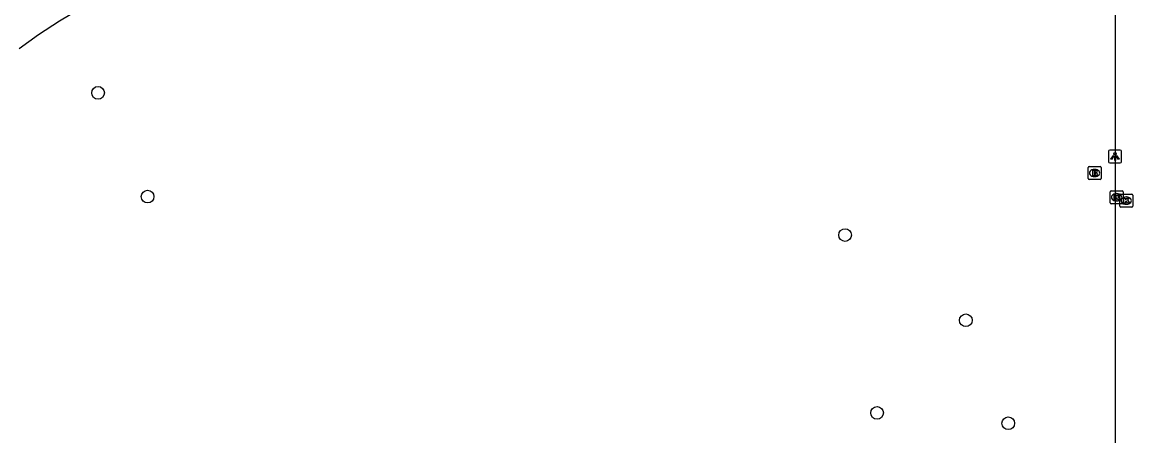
# Model space of a CAD drawing. Extents: x 161477 to 163040, y 383680 to 384868.
# Drawn here: x 162097.4 to 162183, y 384596.3 to 384628.2 of the extents above; entities that cross this region are included whole.
import ezdxf

# ---------------------------------------------------------------- set-up
doc = ezdxf.new("R2010")
doc.units = 0
for name, color, linetype in [('IMGEO_Boom', 7, 'Continuous'), ('IMGEO_Brandkraan', 7, 'Continuous'), ('IMGEO_Kolk', 7, 'Continuous'), ('IMGEO_Lichtpunt', 7, 'Continuous'), ('IMGEO_Rijbaan_lokaal_open', 7, 'Continuous'), ('IMGEO_Voetpad_gesloten', 7, 'Continuous')]:
    doc.layers.add(name, color=color, linetype=linetype)

msp = doc.modelspace()

# ---------------------------------------------------------------- linework, layer by layer
at = {"layer": 'IMGEO_Boom'}
for centre in [(162103.25, 384622.74), (162107.06, 384614.75), (162160.81, 384611.79), (162170.11, 384605.23), (162163.27, 384598.1), (162173.38, 384597.3)]:
    msp.add_circle(centre, 0.489, dxfattribs=at)
at = {"layer": 'IMGEO_Brandkraan'}
for p, q in [((162179.529, 384616.144), (162179.529, 384616.996)), ((162179.604, 384617.07), (162180.456, 384617.07)), ((162180.017, 384616.85), (162180.042, 384616.85)), ((162180.53, 384616.996), (162180.53, 384616.144)), ((162180.456, 384616.07), (162179.604, 384616.07)), ((162180.04, 384616.29), (162180.015, 384616.29))]:
    msp.add_line(p, q, dxfattribs=at)
for points in [[(162179.529, 384616.144), (162179.529, 384616.996)], [(162179.604, 384617.07), (162180.456, 384617.07)], [(162179.877, 384616.77), (162179.877, 384616.37), (162180.09, 384616.37)], [(162180.108, 384616.77), (162179.877, 384616.77)], [(162180.056, 384616.689), (162180.002, 384616.689), (162180.002, 384616.613)], [(162180.002, 384616.613), (162180.055, 384616.613)], [(162180.064, 384616.537), (162180.002, 384616.537), (162180.002, 384616.456)], [(162180.53, 384616.996), (162180.53, 384616.144)], [(162180.456, 384616.07), (162179.604, 384616.07)], [(162180.002, 384616.456), (162180.064, 384616.456)]]:
    msp.add_lwpolyline(points, dxfattribs=at)
for centre, radius, start, end in [((162179.606, 384616.994), 0.0765, 91.55205, 178.44795), ((162179.606, 384616.994), 0.0765, 91.55205, 178.44795), ((162180.057, 384616.651), 0.0379, 267.82845, 90.93552), ((162180.065, 384616.496), 0.0404, 269.87594, 90.50774), ((162180.112, 384616.625), 0.145, 59.4692, 91.53667), ((162180.137, 384616.672), 0.0922, 285.51372, 58.15012), ((162180.142, 384616.48), 0.105, 301.31148, 78.98903), ((162180.454, 384616.994), 0.0765, 1.55205, 88.44795), ((162180.454, 384616.994), 0.0765, 1.55205, 88.44795), ((162179.606, 384616.146), 0.0765, 181.55205, 268.44795), ((162179.606, 384616.146), 0.0765, 181.55205, 268.44795), ((162180.096, 384616.621), 0.251, 268.66757, 293.53466), ((162180.454, 384616.146), 0.0765, 271.55205, 358.44795), ((162180.454, 384616.146), 0.0765, 271.55205, 358.44795)]:
    msp.add_arc(centre, radius, start, end, dxfattribs=at)
for centre, major_axis, ratio, start_param, end_param in [((162180.016, 384616.57), (-0.387, 0.002), 0.722429, 4.712389, 7.853982), ((162180.041, 384616.57), (-0.39, 0.002), 0.717154, 1.570796, 4.712389)]:
    msp.add_ellipse(centre, major_axis=major_axis, ratio=ratio, start_param=start_param, end_param=end_param, dxfattribs=at)
at = {"layer": 'IMGEO_Kolk'}
for p, q in [((162181.226, 384614.273), (162181.226, 384615.125)), ((162181.301, 384615.199), (162182.153, 384615.199)), ((162181.714, 384614.979), (162181.739, 384614.979)), ((162181.973, 384614.017), (162181.973, 384614.869)), ((162182.048, 384614.943), (162182.9, 384614.943)), ((162182.227, 384615.125), (162182.227, 384614.273)), ((162182.974, 384614.869), (162182.974, 384614.017)), ((162182.153, 384614.199), (162181.301, 384614.199)), ((162181.737, 384614.419), (162181.712, 384614.419)), ((162182.9, 384613.943), (162182.048, 384613.943)), ((162182.484, 384614.163), (162182.459, 384614.163)), ((162182.461, 384614.723), (162182.486, 384614.723))]:
    msp.add_line(p, q, dxfattribs=at)
for points in [[(162181.226, 384614.273), (162181.226, 384615.125)], [(162181.301, 384615.199), (162182.153, 384615.199)], [(162181.547, 384614.899), (162181.67, 384614.899), (162181.67, 384614.748), (162181.8, 384614.899), (162181.964, 384614.899), (162181.818, 384614.748), (162181.971, 384614.499), (162181.819, 384614.499), (162181.734, 384614.663), (162181.67, 384614.596), (162181.67, 384614.499), (162181.547, 384614.499), (162181.547, 384614.899)], [(162181.973, 384614.017), (162181.973, 384614.869)], [(162182.048, 384614.943), (162182.9, 384614.943)], [(162182.227, 384615.125), (162182.227, 384614.273)], [(162182.974, 384614.869), (162182.974, 384614.017)], [(162182.153, 384614.199), (162181.301, 384614.199)], [(162182.9, 384613.943), (162182.048, 384613.943)], [(162182.294, 384614.643), (162182.417, 384614.643), (162182.417, 384614.492), (162182.547, 384614.643), (162182.711, 384614.643), (162182.565, 384614.492), (162182.718, 384614.243), (162182.566, 384614.243), (162182.481, 384614.407), (162182.417, 384614.34), (162182.417, 384614.243), (162182.294, 384614.243), (162182.294, 384614.643)]]:
    msp.add_lwpolyline(points, dxfattribs=at)
for centre, start, end in [((162181.303, 384615.123), 91.55205, 178.44795), ((162181.303, 384615.123), 91.55205, 178.44795), ((162182.05, 384614.867), 91.55205, 178.44795), ((162182.05, 384614.867), 91.55205, 178.44795), ((162182.151, 384615.123), 1.55205, 88.44795), ((162182.151, 384615.123), 1.55205, 88.44795), ((162182.898, 384614.867), 1.55205, 88.44795), ((162182.898, 384614.867), 1.55205, 88.44795), ((162181.303, 384614.275), 181.55205, 268.44795), ((162181.303, 384614.275), 181.55205, 268.44795), ((162182.05, 384614.019), 181.55205, 268.44795), ((162182.05, 384614.019), 181.55205, 268.44795), ((162182.151, 384614.275), 271.55205, 358.44795), ((162182.151, 384614.275), 271.55205, 358.44795), ((162182.898, 384614.019), 271.55205, 358.44795), ((162182.898, 384614.019), 271.55205, 358.44795)]:
    msp.add_arc(centre, 0.0765, start, end, dxfattribs=at)
for centre, major_axis, ratio, start_param, end_param in [((162181.713, 384614.699), (-0.387, 0.002), 0.722429, 4.712389, 7.853982), ((162181.738, 384614.699), (-0.39, 0.002), 0.717154, 1.570796, 4.712389), ((162182.46, 384614.443), (-0.387, 0.002), 0.722429, 4.712389, 7.853982), ((162182.485, 384614.443), (-0.39, 0.002), 0.717154, 1.570796, 4.712389)]:
    msp.add_ellipse(centre, major_axis=major_axis, ratio=ratio, start_param=start_param, end_param=end_param, dxfattribs=at)
at = {"layer": 'IMGEO_Lichtpunt'}
for p, q in [((162181.107, 384618.243), (162181.107, 384617.436)), ((162181.107, 384618.243), (162181.107, 384617.436)), ((162182.009, 384618.338), (162181.201, 384618.338)), ((162182.009, 384618.338), (162181.201, 384618.338)), ((162182.103, 384617.436), (162182.103, 384618.243)), ((162182.103, 384617.436), (162182.103, 384618.243)), ((162181.201, 384617.342), (162182.009, 384617.342)), ((162181.201, 384617.342), (162182.009, 384617.342))]:
    msp.add_line(p, q, dxfattribs=at)
for points in [[(162181.481, 384617.907), (162181.52, 384617.879), (162181.332, 384617.617), (162181.294, 384617.644), (162181.481, 384617.907)], [(162181.583, 384617.859), (162181.63, 384617.859), (162181.63, 384617.537), (162181.583, 384617.537), (162181.583, 384617.859)], [(162181.693, 384617.879), (162181.731, 384617.906), (162181.918, 384617.644), (162181.879, 384617.616), (162181.693, 384617.879)]]:
    msp.add_lwpolyline(points, dxfattribs=at)
msp.add_circle((162181.606, 384618.041), 0.0994, dxfattribs=at)
for centre, start, end in [((162181.201, 384618.243), 90, 180), ((162181.201, 384618.243), 90, 180), ((162182.009, 384618.243), 0, 90), ((162182.009, 384618.243), 0, 90), ((162181.201, 384617.436), 180, 270), ((162181.201, 384617.436), 180, 270), ((162182.009, 384617.436), 270, 0), ((162182.009, 384617.436), 270, 360)]:
    msp.add_arc(centre, 0.0946, start, end, dxfattribs=at)
at = {"layer": 'IMGEO_Rijbaan_lokaal_open'}
msp.add_lwpolyline([(162181.62, 384677.829), (162181.605, 384593.142)], dxfattribs=at)
at = {"layer": 'IMGEO_Voetpad_gesloten'}
msp.add_lwpolyline([(162181.62, 384677.829), (162181.226, 384677.7), (162180.641, 384677.509), (162176.239, 384675.987), (162170.243, 384673.718), (162167.208, 384672.389), (162163.278, 384670.524), (162156.696, 384666.645), (162150.396, 384662.412), (162144.837, 384658.223), (162142.988, 384656.731), (162137.491, 384652.279), (162133.354, 384648.93), (162131.281, 384647.424), (162126.992, 384644.22), (162119.548, 384639.188), (162116.183, 384637.003), (162111.68, 384634.325), (162109.749, 384633.226), (162102.622, 384629.637), (162100.284, 384628.269), (162098.652, 384627.209), (162097.175, 384626.136)], dxfattribs=at)

doc.saveas('drawing.dxf')
